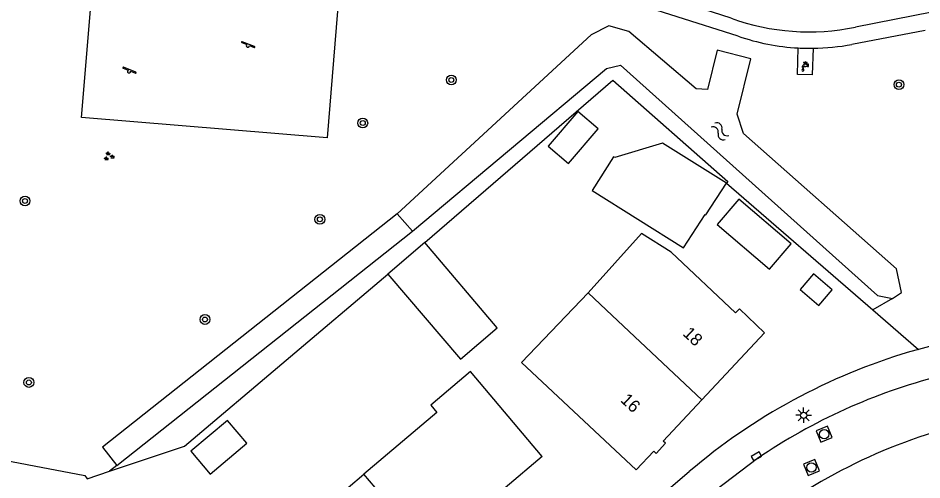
# Model space of a CAD drawing. Extents: x 131000 to 133013, y 393000 to 396501.
# Drawn here: x 131071.9 to 131145.1, y 395576.3 to 395613.7 of the extents above; entities that cross this region are included whole.
import ezdxf

# ---------------------------------------------------------------- set-up
doc = ezdxf.new("R2010")
doc.units = 0
for name, color, linetype in [('gg-afsc-erfafscheiding', 7, 'Continuous'), ('gg-anno-huisnummerreeks BGT', 7, 'Continuous'), ('gg-bbg-bijgebouw', 7, 'Continuous'), ('gg-bbg-gedigitaliseerde bebouwing', 7, 'Continuous'), ('gg-bbg-gedigitaliseerde bijgebouw', 7, 'Continuous'), ('gg-bbg-hoofdgebouw', 7, 'Continuous'), ('gg-bbg-luifel en loopbrug', 7, 'Continuous'), ('gg-bbg-tussenscheiding', 7, 'Continuous'), ('gg-knt-verharding', 7, 'Continuous'), ('gg-kntw-bovenkant insteek waterloop', 7, 'Continuous'), ('gt-grn-groengrens', 7, 'Continuous'), ('gt-symb-boom', 7, 'Continuous'), ('gt-symb-groenvak', 7, 'Continuous'), ('gt-symb-kolk', 7, 'Continuous'), ('gt-symb-lichtmast', 7, 'Continuous'), ('gt-symb-rioolschacht', 7, 'Continuous'), ('gt-symb-speelvoorziening', 7, 'Continuous'), ('gt-symb-watersymbool', 7, 'Continuous'), ('gt-symb-watertappunt', 7, 'Continuous')]:
    doc.layers.add(name, color=color, linetype=linetype)

# ---------------------------------------------------------------- blocks, each defined once
blk = doc.blocks.new('gt0-WA')
at = {"layer": 'gt-symb-watersymbool'}
for centre, start, end in [((-0.323, 0.022), 28.07249, 151.92751), ((0.427, 0.422), 208.07248, 331.92751), ((-0.323, -0.428), 28.07249, 151.92751), ((0.427, -0.028), 208.07248, 331.92751)]:
    blk.add_arc(centre, 0.425, start, end, dxfattribs=at)
blk = doc.blocks.new('gt0-BOOM')
at = {"layer": 'gt-symb-boom'}
for radius in [0.4, 0.2]:
    blk.add_circle((0, 0), radius, dxfattribs=at)
blk = doc.blocks.new('gt0-GRVAK')
at = {"layer": 'gt-symb-groenvak'}
for p, q in [((-0.11, 0.189), (-0.228, 0.24)), ((-0.182, 0.153), (0.088, 0.153)), ((-0.091, 0.211), (-0.156, 0.322)), ((-0.047, 0.214), (-0.047, 0.393)), ((-0.004, 0.211), (0.061, 0.322)), ((0.015, 0.189), (0.133, 0.24)), ((0.262, -0.052), (0.197, 0.059)), ((0.305, -0.049), (0.305, 0.13)), ((0.349, -0.052), (0.414, 0.059)), ((-0.245, -0.228), (-0.363, -0.177)), ((-0.318, -0.264), (-0.047, -0.264)), ((-0.226, -0.206), (-0.291, -0.095)), ((-0.183, -0.203), (-0.183, -0.024)), ((-0.139, -0.206), (-0.074, -0.095)), ((-0.12, -0.228), (-0.002, -0.177)), ((0.243, -0.074), (0.125, -0.023)), ((0.17, -0.11), (0.441, -0.11)), ((0.368, -0.074), (0.486, -0.023))]:
    blk.add_line(p, q, dxfattribs=at)
blk = doc.blocks.new('gt0-SV')
at = {"layer": 'gt-symb-speelvoorziening'}
for p, q in [((-0.477, 0.255), (-0.08, 0.096)), ((0.542, -0.076), (-0.449, 0.324)), ((0.125, 0.014), (0.515, -0.143))]:
    blk.add_line(p, q, dxfattribs=at)
for centre, radius, start, end in [((-0.466, 0.291), 0.0369, 63.6251, 252.66016), ((-0.002, -0.005), 0.128, 127.68665, 8.59861), ((0.531, -0.111), 0.0363, 243.50852, 72.54358)]:
    blk.add_arc(centre, radius, start, end, dxfattribs=at)
blk = doc.blocks.new('gt0-WTP')
at = {"layer": 'gt-symb-watertappunt'}
for p, q in [((-0.141, 0.229), (-0.141, 0.214)), ((-0.141, 0.229), (-0.141, 0.214)), ((-0.125, 0.198), (-0.041, 0.207)), ((-0.125, 0.198), (-0.041, 0.207)), ((-0.042, 0.234), (-0.124, 0.243)), ((-0.042, 0.234), (-0.124, 0.243)), ((-0.024, 0.244), (-0.031, 0.238)), ((-0.024, 0.244), (-0.031, 0.238)), ((-0.019, 0.266), (-0.019, 0.256)), ((-0.019, 0.266), (-0.019, 0.256)), ((-0.017, 0.184), (-0.018, 0.164)), ((-0.017, 0.184), (-0.018, 0.164)), ((0.022, 0.164), (0.021, 0.183)), ((0.022, 0.164), (0.021, 0.183)), ((0.023, 0.256), (0.024, 0.267)), ((0.023, 0.256), (0.024, 0.267)), ((0.035, 0.238), (0.028, 0.245)), ((0.035, 0.238), (0.028, 0.245)), ((0.128, 0.243), (0.046, 0.233)), ((0.128, 0.243), (0.046, 0.233)), ((0.046, 0.206), (0.129, 0.198)), ((0.046, 0.206), (0.129, 0.198)), ((0.145, 0.213), (0.145, 0.228)), ((0.145, 0.213), (0.145, 0.228)), ((0.183, 0.079), (0.183, -0.086)), ((0.183, 0.079), (0.183, -0.086)), ((0.244, 0.089), (0.193, 0.089)), ((0.244, 0.089), (0.193, 0.089)), ((0.254, -0.086), (0.254, 0.079)), ((0.254, -0.086), (0.254, 0.079)), ((-0.251, -0.124), (-0.126, -0.124)), ((-0.251, -0.124), (-0.126, -0.124)), ((0.193, -0.096), (0.244, -0.096)), ((0.193, -0.096), (0.244, -0.096))]:
    blk.add_line(p, q, dxfattribs=at)
for points in [[(0.078, -0.063), (0.172, -0.063), (0.172, 0.059), (0.092, 0.059), (0.072, 0.074), (0.053, 0.089), (0.054, 0.111), (-0.048, 0.111), (-0.049, 0.089), (-0.09, 0.059)], [(0.078, -0.063), (0.172, -0.063), (0.172, 0.059), (0.092, 0.059), (0.072, 0.074), (0.053, 0.089), (0.054, 0.111), (-0.048, 0.111), (-0.049, 0.089), (-0.09, 0.059)], [(-0.028, 0.154), (-0.059, 0.154), (-0.059, 0.124), (0.064, 0.124), (0.064, 0.154), (0.032, 0.154)], [(-0.028, 0.154), (-0.059, 0.154), (-0.059, 0.124), (0.064, 0.124), (0.064, 0.154), (0.032, 0.154)], [(-0.03, 0.196), (-0.03, 0.194), (-0.027, 0.194)], [(-0.03, 0.196), (-0.03, 0.194), (-0.027, 0.194)], [(0.031, 0.193), (0.035, 0.193), (0.035, 0.196)], [(0.031, 0.193), (0.035, 0.193), (0.035, 0.196)], [(-0.121, -0.355), (-0.189, -0.203), (-0.267, -0.348)], [(-0.121, -0.355), (-0.189, -0.203), (-0.267, -0.348)]]:
    blk.add_lwpolyline(points, dxfattribs=at)
blk.add_lwpolyline([(-0.269, -0.13), (-0.109, -0.13), (-0.109, -0.16), (-0.269, -0.16)], close=True, dxfattribs=at)
blk.add_lwpolyline([(-0.269, -0.13), (-0.109, -0.13), (-0.109, -0.16), (-0.269, -0.16)], close=True, dxfattribs=at)
for centre, radius, start, end in [((-0.065, -0.125), 0.186, 97.63906, 179.52381), ((-0.065, -0.125), 0.186, 97.63906, 179.52381), ((-0.126, 0.228), 0.015, 83.50257, 178.15351), ((-0.126, 0.228), 0.015, 83.50257, 178.15351), ((-0.126, 0.213), 0.015, 178.15351, 275.57946), ((-0.126, 0.213), 0.015, 178.15351, 275.57946), ((-0.04, 0.249), 0.015, 263.50257, 310.25348), ((-0.04, 0.249), 0.015, 263.50257, 310.25348), ((-0.04, 0.197), 0.01, 358.80723, 95.57946), ((-0.04, 0.197), 0.01, 358.80723, 95.57946), ((-0.028, 0.164), 0.01, 270, 358.80723), ((-0.028, 0.164), 0.01, 270, 358.80723), ((-0.027, 0.184), 0.01, 358.80723, 88.80723), ((-0.027, 0.184), 0.01, 358.80723, 88.80723), ((-0.034, 0.255), 0.015, 313.74431, 2.48805), ((-0.034, 0.255), 0.015, 313.74431, 2.48805), ((0.002, 0.256), 0.0242, 27.67782, 154.22328), ((0.002, 0.256), 0.0242, 27.67782, 154.22328), ((0.031, 0.183), 0.01, 91.19277, 181.19277), ((0.031, 0.183), 0.01, 91.19277, 181.19277), ((0.032, 0.164), 0.01, 181.19277, 270), ((0.032, 0.164), 0.01, 181.19277, 270), ((0.038, 0.256), 0.015, 177.51195, 226.25569), ((0.038, 0.256), 0.015, 177.51195, 226.25569), ((0.046, 0.249), 0.0156, 223.37933, 270.13024), ((0.046, 0.249), 0.0156, 223.37933, 270.13024), ((0.045, 0.196), 0.01, 84.42054, 181.19277), ((0.045, 0.196), 0.01, 84.42054, 181.19277), ((0.13, 0.228), 0.015, 1.84649, 96.49743), ((0.13, 0.228), 0.015, 1.84649, 96.49743), ((0.13, 0.213), 0.015, 264.42054, 1.84649), ((0.13, 0.213), 0.015, 264.42054, 1.84649), ((0.193, 0.079), 0.01, 90, 180), ((0.193, 0.079), 0.01, 90, 180), ((0.244, 0.079), 0.01, 0, 90), ((0.244, 0.079), 0.01, 0, 90), ((-0.196, -0.388), 0.0814, 151.16535, 24.05764), ((-0.196, -0.388), 0.0814, 151.16535, 24.05764), ((-0.074, -0.114), 0.0533, 95.91372, 190.22525), ((-0.074, -0.114), 0.0533, 95.91372, 190.22525), ((0, 0), 0.1, 217.59763, 321.3207), ((0, 0), 0.1, 217.59763, 321.3207), ((0.193, -0.086), 0.01, 180, 270), ((0.193, -0.086), 0.01, 180, 270), ((0.244, -0.086), 0.01, 270, 0), ((0.244, -0.086), 0.01, 270, 0)]:
    blk.add_arc(centre, radius, start, end, dxfattribs=at)
blk = doc.blocks.new('gt0-KOLK')
at = {"layer": 'gt-symb-kolk'}
blk.add_lwpolyline([(0, 0), (0.375, 0), (0.375, 0.4), (-0.375, 0.4), (-0.375, 0), (0, 0)], dxfattribs=at)
blk = doc.blocks.new('gt0-LMAST')
at = {"layer": 'gt-symb-lichtmast'}
for p, q in [((-0.182, 0.173), (-0.447, 0.438)), ((-0.005, 0.246), (-0.005, 0.621)), ((0.172, 0.173), (0.437, 0.438)), ((-0.255, -0.004), (-0.63, -0.004)), ((-0.182, -0.181), (-0.447, -0.446)), ((-0.005, -0.254), (-0.005, -0.629)), ((0.437, -0.446), (0.172, -0.181)), ((0.245, -0.004), (0.62, -0.004))]:
    blk.add_line(p, q, dxfattribs=at)
blk.add_circle((-0.005, -0.004), 0.25, dxfattribs=at)
blk = doc.blocks.new('gt0-RS')
at = {"layer": 'gt-symb-rioolschacht'}
blk.add_lwpolyline([(-0.5, -0.5), (0.5, -0.5), (0.5, 0.5), (-0.5, 0.5)], close=True, dxfattribs=at)
blk.add_circle((0, 0), 0.375, dxfattribs=at)

msp = doc.modelspace()

# ---------------------------------------------------------------- linework, layer by layer
at = {"layer": 'gg-afsc-erfafscheiding'}
for p, q in [((131129.248, 395600.371), (131141.111, 395590.108)), ((131141.111, 395590.108), (131144.809, 395586.909))]:
    msp.add_line(p, q, dxfattribs=at)
for points in [[(131104.814, 395595.558), (131120.036, 395608.717), (131129.361, 395600.499), (131129.248, 395600.371)], [(131047.86, 395597.502), (131050.941, 395597.54), (131050.953, 395581.723), (131077.286, 395576.697), (131077.495, 395576.433), (131079.301, 395577.042)], [(131079.301, 395577.042), (131085.358, 395579.084), (131101.82, 395593.008)]]:
    msp.add_lwpolyline(points, dxfattribs=at)
at = {"layer": 'gg-bbg-bijgebouw'}
msp.add_line((131104.814, 395595.558), (131101.82, 395593.008), dxfattribs=at)
for points in [[(131129.248, 395600.371), (131124.064, 395603.622), (131120.214, 395602.442), (131120.094, 395602.518)], [(131120.094, 395602.518), (131118.373, 395599.784), (131125.764, 395595.132), (131127.527, 395597.838)], [(131127.527, 395597.838), (131127.578, 395597.806), (131129.248, 395600.371)]]:
    msp.add_lwpolyline(points, dxfattribs=at)
at = {"layer": 'gg-bbg-gedigitaliseerde bebouwing'}
for p, q in [((131122.38, 395596.29), (131118.039, 395591.485)), ((131105.783, 395581.812), (131099.887, 395576.812)), ((131102.732, 395573.457), (131099.887, 395576.812))]:
    msp.add_line(p, q, dxfattribs=at)
for points in [[(131118.039, 395591.485), (131112.65, 395585.85), (131121.942, 395577.167)], [(131114.338, 395578.245), (131108.52, 395585.13), (131105.3, 395582.38), (131105.783, 395581.812)]]:
    msp.add_lwpolyline(points, dxfattribs=at)
at = {"layer": 'gg-bbg-gedigitaliseerde bijgebouw'}
for points in [[(131114.803, 395603.377), (131116.451, 395601.968), (131118.852, 395604.775), (131117.205, 395606.184), (131114.803, 395603.377)], [(131101.82, 395593.008), (131107.7, 395586.13), (131110.69, 395588.67), (131104.814, 395595.558)], [(131135.21, 395591.766), (131136.725, 395590.47), (131137.814, 395591.743), (131136.299, 395593.039), (131135.21, 395591.766)], [(131085.886, 395578.661), (131087.451, 395576.816), (131090.402, 395579.318), (131088.837, 395581.164), (131085.886, 395578.661)]]:
    msp.add_lwpolyline(points, dxfattribs=at)
at = {"layer": 'gg-bbg-hoofdgebouw'}
msp.add_line((131127.254, 395582.834), (131132.324, 395588.251), dxfattribs=at)
for points in [[(131132.324, 395588.251), (131130.291, 395590.196), (131129.987, 395589.878), (131124.768, 395594.796), (131122.38, 395596.29)], [(131121.942, 395577.167), (131123.357, 395578.677), (131123.546, 395578.482), (131124.312, 395579.302), (131124.111, 395579.476), (131127.254, 395582.834)], [(131114.338, 395578.245), (131111.318, 395575.688), (131114.962, 395571.407), (131108.878, 395566.24)]]:
    msp.add_lwpolyline(points, dxfattribs=at)
at = {"layer": 'gg-bbg-luifel en loopbrug'}
msp.add_line((131093.984, 395571.805), (131099.887, 395576.812), dxfattribs=at)
msp.add_lwpolyline([(131130.245, 395599.077), (131128.49, 395597.026), (131132.727, 395593.402), (131134.481, 395595.453), (131130.245, 395599.077)], dxfattribs=at)
at = {"layer": 'gg-bbg-tussenscheiding'}
msp.add_lwpolyline([(131118.039, 395591.485), (131119.997, 395589.647), (131127.254, 395582.834)], dxfattribs=at)
at = {"layer": 'gg-knt-verharding'}
for p, q in [((131129.616, 395613.747), (131106.038, 395621.489)), ((131130.187, 395612.282), (131105.76, 395620.057)), ((131145.343, 395612.743), (131139.407, 395611.616)), ((131152.279, 395588.926), (131144.809, 395586.909)), ((131144.809, 395586.909), (131144.067, 395586.709)), ((131084.811, 395541.809), (131126.239, 395577.025))]:
    msp.add_line(p, q, dxfattribs=at)
for points in [[(131077.018, 395605.696), (131078.177, 395619.623), (131098.05, 395617.979), (131096.92, 395604.04), (131077.018, 395605.696)], [(131159.988, 395617.152), (131147.521, 395614.557), (131139.693, 395613.02)], [(131136.259, 395611.298), (131136.176, 395609.147), (131135.01, 395609.188), (131135.063, 395611.323)], [(131131.77, 395578.085), (131128.391, 395575.503), (131110.603, 395560.424)]]:
    msp.add_lwpolyline(points, dxfattribs=at)
for centre, radius, start, end in [((131135.918, 395630.893), 18.267, 249.82, 281.92715), ((131136.046, 395629.199), 17.903, 250.89554, 266.85091), ((131136.044, 395629.171), 17.874, 270.69045, 280.84605), ((131136.052, 395630.011), 18.714, 266.97099, 270.63406), ((131158.207, 395539.425), 49.352, 106.64896, 130.37182), ((131158.269, 395539.107), 47.132, 104.49583, 124.2093), ((131159.43, 395537.183), 45.046, 104.93778, 130.29673)]:
    msp.add_arc(centre, radius, start, end, dxfattribs=at)
at = {"layer": 'gg-kntw-bovenkant insteek waterloop'}
msp.add_line((131102.592, 395597.897), (131103.823, 395596.477), dxfattribs=at)
for points in [[(131142.68, 395591.031), (131143.416, 395591.526), (131143.017, 395593.44), (131130.633, 395604.391), (131130.123, 395605.957), (131131.23, 395610.436), (131128.49, 395611.154), (131127.708, 395607.964), (131126.793, 395608.016), (131121.348, 395612.656), (131119.734, 395613.107), (131118.286, 395612.376), (131102.592, 395597.897)], [(131103.823, 395596.477), (131119.535, 395609.652), (131120.661, 395609.924), (131141.484, 395591.284), (131142.68, 395591.031)]]:
    msp.add_lwpolyline(points, dxfattribs=at)
at = {"layer": 'gt-grn-groengrens'}
for p, q in [((131079.894, 395577.512), (131103.823, 395596.477)), ((131142.68, 395591.031), (131141.111, 395590.108)), ((131079.894, 395577.512), (131079.301, 395577.042))]:
    msp.add_line(p, q, dxfattribs=at)
msp.add_lwpolyline([(131102.592, 395597.897), (131078.715, 395579.002), (131079.894, 395577.512)], dxfattribs=at)

# ---------------------------------------------------------------- block references
at = {"layer": 'gt-symb-boom'}
for p in [(131106.968, 395608.732), (131143.215, 395608.354), (131099.797, 395605.247), (131072.449, 395598.931), (131096.325, 395597.445), (131087.019, 395589.333), (131072.762, 395584.235)]:
    msp.add_blockref('gt0-BOOM', p, dxfattribs=at)
at = {"layer": 'gt-symb-groenvak'}
msp.add_blockref('gt0-GRVAK', (131079.227, 395602.549), dxfattribs=at)
at = {"layer": 'gt-symb-kolk', "rotation": 29.538782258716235}
msp.add_blockref('gt0-KOLK', (131131.77, 395578.085), dxfattribs=at)
at = {"layer": 'gt-symb-lichtmast'}
msp.add_blockref('gt0-LMAST', (131135.505, 395581.579), dxfattribs=at)
at = {"layer": 'gt-symb-rioolschacht'}
for p, rotation in [((131137.168, 395580.041), 22.333388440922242), ((131136.128, 395577.35), -67.53882429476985)]:
    msp.add_blockref('gt0-RS', p, dxfattribs=dict(at, rotation=rotation))
at = {"layer": 'gt-symb-speelvoorziening'}
for p in [(131090.491, 395611.51), (131080.876, 395609.436)]:
    msp.add_blockref('gt0-SV', p, dxfattribs=at)
at = {"layer": 'gt-symb-watersymbool', "rotation": -41.83814925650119}
msp.add_blockref('gt0-WA', (131128.69, 395604.616), dxfattribs=at)
at = {"layer": 'gt-symb-watertappunt'}
msp.add_blockref('gt0-WTP', (131135.636, 395609.917), dxfattribs=at)

# ---------------------------------------------------------------- texts
at = {"layer": 'gg-anno-huisnummerreeks BGT'}
for s, p in [('18', (131125.651, 395588.113)), ('16', (131120.61, 395582.727))]:
    msp.add_text(s, height=1, rotation=316.9, dxfattribs=at).set_placement(p)

doc.saveas('drawing.dxf')
